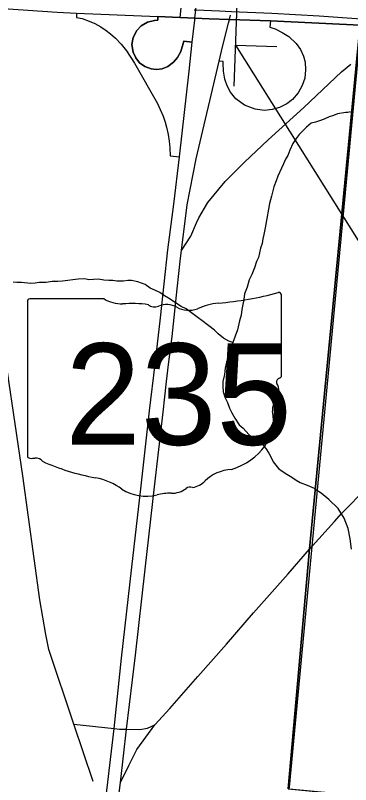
# Model space of a CAD drawing. Extents: x 0 to 1134, y 0 to 440.
# Drawn here: x 164.98 to 178.03, y 86.55 to 116.53 of the extents above; entities that cross this region are included whole.
import ezdxf

# ---------------------------------------------------------------- set-up
doc = ezdxf.new("R2010")
doc.units = 0
for name, color, linetype in [('Default', 7, 'Continuous'), ('GM_X_City_Street', 7, 'Continuous'), ('GM_X_County_Road', 7, 'Continuous'), ('GM_X_Interchange_Ramps', 7, 'Continuous'), ('GM_X_Interstate_Route', 7, 'Continuous'), ('GM_X_Minor_River', 7, 'Continuous'), ('GM_X_Section', 7, 'Continuous'), ('GM_X_State_Route', 7, 'Continuous'), ('GM_X_State_Shield', 7, 'Continuous'), ('GM_X_Township', 7, 'Continuous'), ('GM_X_Unincorporated', 7, 'Continuous'), ('SH_Cut_Line', 7, 'Continuous'), ('SH_Data', 7, 'Continuous'), ('SN_P_Signs', 7, 'Continuous')]:
    doc.layers.add(name, color=color, linetype=linetype)

msp = doc.modelspace()

# ---------------------------------------------------------------- linework, layer by layer
at = {"layer": 'Default'}
msp.add_line((178.407, 116.15), (174.912, 116.314), dxfattribs=at)
for points in [[(171.861, 115.485), (171.96, 116.342), (171.968, 116.421), (172.001, 116.741), (172.04, 117.125), (172.066, 117.375), (172.242, 119.101), (172.301, 119.629)], [(170.525, 116.484), (170.519, 116.342), (170.397, 116.325), (170.125, 116.264), (169.88, 116.124), (169.704, 115.942), (169.563, 115.669), (169.516, 115.387), (169.56, 115.089), (169.662, 114.869), (169.815, 114.682), (170.014, 114.538), (170.267, 114.444), (170.475, 114.422), (170.689, 114.448), (170.908, 114.537), (171.131, 114.706), (171.286, 114.881), (171.426, 115.119), (171.536, 115.522), (171.861, 115.485)], [(174.912, 116.314), (173.309, 116.37), (172.519, 116.397), (171.968, 116.421), (170.525, 116.484)]]:
    msp.add_lwpolyline(points, dxfattribs=at)
at = {"layer": 'GM_X_City_Street'}
msp.add_line((167.248, 88.911), (168.827, 88.739), dxfattribs=at)
for points in [[(168.007, 86.676), (167.248, 88.911), (166.287, 91.816), (166.158, 92.402), (165.932, 93.747), (165.263, 98.578), (164.666, 102.64), (164.416, 104.547), (164.318, 105.745), (164.281, 106.876), (164.269, 108.917), (164.27, 111.56), (164.379, 113.437), (164.533, 116.239)], [(168.827, 88.739), (169.028, 88.717), (169.309, 88.711), (169.82, 88.702), (170.125, 88.746), (170.406, 88.874), (170.998, 89.52), (172.088, 90.768), (173.193, 92.021), (174.253, 93.249), (175.6, 94.768), (176.433, 95.724)], [(169.067, 86.628), (169.395, 87.297), (169.701, 87.919), (170.406, 88.874)]]:
    msp.add_lwpolyline(points, dxfattribs=at)
at = {"layer": 'GM_X_County_Road'}
msp.add_lwpolyline([(176.433, 95.724), (177.162, 96.537), (177.397, 96.802), (177.691, 97.123), (177.903, 97.35), (178.443, 97.901), (178.99, 98.427), (179.464, 98.853), (179.959, 99.286), (181.696, 100.805)], dxfattribs=at)
at = {"layer": 'GM_X_Interchange_Ramps'}
msp.add_line((174.912, 116.314), (178.407, 116.15), dxfattribs=at)
for points in [[(161.879, 117.322), (161.848, 116.977), (166.609, 116.654), (167.359, 116.618), (170.525, 116.484)], [(167.359, 116.618), (167.352, 116.449), (167.584, 116.4), (167.855, 116.302), (168.066, 116.206), (168.303, 116.075), (168.51, 115.939), (168.688, 115.803), (168.877, 115.635), (169.101, 115.398), (169.303, 115.142), (169.616, 114.665), (170.509, 113.092), (170.62, 112.861), (170.729, 112.595), (170.81, 112.358), (170.864, 112.167), (170.928, 111.888), (170.971, 111.624), (170.997, 111.368), (171.003, 111.058), (171.362, 111.015)], [(171.861, 115.485), (171.536, 115.522), (171.426, 115.119), (171.286, 114.881), (171.131, 114.706), (170.908, 114.537), (170.689, 114.448), (170.475, 114.422), (170.267, 114.444), (170.014, 114.538), (169.815, 114.682), (169.662, 114.869), (169.56, 115.089), (169.516, 115.387), (169.563, 115.669), (169.704, 115.942), (169.88, 116.124), (170.125, 116.264), (170.397, 116.325), (170.519, 116.342), (170.525, 116.484)], [(170.525, 116.484), (171.968, 116.421), (172.519, 116.397), (173.309, 116.37), (174.912, 116.314)], [(174.912, 116.314), (174.887, 116.072), (175.092, 115.996), (175.364, 115.862), (175.622, 115.7), (175.916, 115.436), (176.076, 115.202), (176.194, 114.934), (176.254, 114.7), (176.278, 114.407), (176.241, 114.078), (176.149, 113.791), (175.987, 113.502), (175.767, 113.251), (175.548, 113.08), (175.256, 112.932), (174.975, 112.852), (174.677, 112.825), (174.316, 112.867), (173.903, 113.027), (173.567, 113.277), (173.35, 113.539), (173.218, 113.78), (173.134, 114.046), (173.083, 114.347), (173.063, 114.661), (173.065, 114.726), (172.906, 114.747)]]:
    msp.add_lwpolyline(points, dxfattribs=at)
at = {"layer": 'GM_X_Interstate_Route'}
msp.add_lwpolyline([(171.941, 116.743), (172.001, 116.741), (172.926, 116.702), (173.389, 116.681), (174.959, 116.608), (176.805, 116.504), (178.436, 116.392)], dxfattribs=at)
at = {"layer": 'GM_X_Minor_River'}
for points in [[(178.029, 112.765), (177.926, 112.746), (177.848, 112.739), (177.52, 112.687), (177.36, 112.619), (177.189, 112.573), (176.995, 112.482), (176.812, 112.414), (176.664, 112.368), (176.493, 112.323), (176.311, 112.163), (176.025, 111.879), (175.911, 111.731), (175.775, 111.537), (175.66, 111.275), (175.581, 111.07), (175.501, 110.922), (175.421, 110.739), (175.341, 110.569), (175.193, 110.261), (175.136, 110.079), (175.045, 109.839), (174.953, 109.486), (174.908, 109.338), (174.874, 109.19), (174.725, 108.392), (174.703, 108.244), (174.646, 107.982), (174.611, 107.823), (174.589, 107.64), (174.52, 107.458), (174.44, 107.094), (174.372, 106.934), (174.292, 106.684), (174.178, 106.433), (174.075, 106.216), (173.996, 105.932), (173.904, 105.681), (173.87, 105.453), (173.79, 105.066), (173.767, 104.849), (173.699, 104.621), (173.631, 104.268), (173.539, 104.029), (173.448, 103.778), (173.323, 103.414), (173.288, 103.266), (173.197, 103.015), (173.152, 102.776), (173.117, 102.536), (173.049, 102.263), (173.06, 102.081), (173.072, 101.853), (173.152, 101.625), (173.232, 101.443), (173.311, 101.215), (173.403, 101.032), (173.517, 100.827), (173.688, 100.576), (173.848, 100.44), (174.064, 100.189), (174.247, 100.041), (174.429, 99.927), (174.601, 99.801), (174.726, 99.653), (174.852, 99.471), (174.931, 99.3), (175.011, 99.129), (175.217, 98.867), (175.365, 98.764), (175.547, 98.65), (175.741, 98.536), (175.913, 98.411)], [(173.448, 103.778), (173.288, 103.835), (173.083, 103.949), (172.878, 104.12), (172.729, 104.257), (172.513, 104.428), (172.239, 104.633), (172.091, 104.736), (171.634, 105.089), (171.429, 105.181), (170.938, 105.511), (170.79, 105.602), (170.596, 105.728), (170.402, 105.819), (170.231, 105.899), (170.026, 106.036), (169.741, 106.138), (169.501, 106.195), (169.353, 106.195), (169.193, 106.173), (168.931, 106.173), (168.771, 106.196), (168.611, 106.196), (168.417, 106.207), (168.212, 106.242), (168.018, 106.23), (167.836, 106.219), (167.687, 106.265), (167.425, 106.242), (166.809, 106.174), (166.638, 106.151), (166.41, 106.151), (166.182, 106.117), (165.908, 106.117), (165.748, 106.095), (165.577, 106.083), (165.212, 106.118), (165.041, 106.118), (164.893, 106.129)], [(175.913, 98.411), (176.072, 98.32), (176.335, 98.217), (176.608, 98.103), (176.678, 98.04)], [(178.064, 95.722), (178.013, 96.132), (177.939, 96.532), (177.774, 96.933), (177.541, 97.312), (177.182, 97.658), (176.878, 97.902), (176.676, 98.041)]]:
    msp.add_lwpolyline(points, dxfattribs=at)
at = {"layer": 'GM_X_Section'}
msp.add_lwpolyline([(209.686, 113.866), (207.062, 83.429), (175.637, 86.374), (175.645, 86.452), (178.478, 116.514)], close=True, dxfattribs=at)
at = {"layer": 'GM_X_State_Route'}
for p, q in [((171.408, 107.069), (171.44, 107.369)), ((171.28, 105.869), (171.408, 107.069)), ((169.067, 86.628), (169.309, 88.711))]:
    msp.add_line(p, q, dxfattribs=at)
for points in [[(170.919, 107.395), (171.146, 109.167), (171.362, 111.015), (171.738, 114.358), (171.861, 115.485), (171.96, 116.342), (171.968, 116.421), (172.001, 116.741), (172.04, 117.125), (172.066, 117.375), (172.242, 119.101), (172.301, 119.629)], [(171.44, 107.369), (171.667, 109.141), (172.013, 110.937), (172.906, 114.747), (173.059, 115.349), (173.271, 116.223), (173.309, 116.37), (173.353, 116.539)], [(172.033, 108.447), (172.116, 108.641), (172.467, 109.24), (173.146, 110.055), (173.898, 110.809), (174.826, 111.673), (176.203, 112.942), (177.677, 114.329), (178.039, 114.625)], [(171.44, 107.369), (171.811, 107.922), (172.033, 108.447)], [(163.518, 57.415), (164.518, 61.155), (165.318, 64.18), (165.59, 65.219), (165.822, 66.289), (166.177, 68.396), (166.688, 72.145), (166.711, 72.31), (166.859, 73.415), (167.136, 75.508), (167.284, 76.677), (167.316, 76.954), (167.632, 79.313), (167.933, 81.667), (168.342, 84.736), (168.584, 86.646), (168.827, 88.739), (169.113, 91.48), (169.518, 95.019), (169.873, 98.192), (170.204, 101.118), (170.416, 102.939), (170.633, 104.74), (170.919, 107.395)], [(170.867, 102.258), (170.942, 102.918), (171.08, 104.009), (171.28, 105.869)], [(169.309, 88.711), (169.649, 91.597), (170.029, 94.948), (170.399, 98.156), (170.73, 101.058), (170.867, 102.258)], [(168.805, 84.571), (168.825, 84.718), (169.067, 86.628)]]:
    msp.add_lwpolyline(points, dxfattribs=at)
at = {"layer": 'GM_X_State_Shield'}
for p, q in [((175.336, 102.484), (175.336, 105.625)), ((165.448, 105.373), (165.448, 99.369)), ((168.441, 105.476), (165.545, 105.476)), ((175.335, 102.485), (175.336, 102.484))]:
    msp.add_line(p, q, dxfattribs=at)
for centre, major_axis, start_param, end_param in [((171.813, 113.661), (10.486, 0), 4.814394, 5.042369), ((175.226, 105.638), (0.11, 0), 6.141152, 7.989035), ((165.561, 105.385), (0.115, 0), 1.712693, 3.28349), ((169.131, 106.173), (1.111, 0), 4.042523, 4.731795), ((169.499, 102.105), (3.989, 0), 1.404758, 1.657858), ((170.404, 105.417), (0.321, 0), 3.836095, 5.185415), ((170.875, 104.723), (0.666, 0), 0.950623, 2.079405), ((173.151, 103.642), (2.11, 0), 1.699011, 2.107814), ((171.735, 105.674), (0.802, 0), 4.081561, 5.145723), ((175.31, 102.254), (0.17, 0), 1.883978, 3.671073), ((175.218, 102.472), (0.118, 0), 5.05454, 6.418171), ((174.226, 101.857), (1.023, 0), 5.934695, 6.695948), ((175.73, 101.17), (0.744, 0), 2.387724, 3.262537), ((172.401, 100.77), (2.623, 0), 5.101752, 6.440018), ((165.562, 99.356), (0.116, 0), 3.00124, 4.508301), ((165.58, 99.97), (0.882, 0), 4.665946, 4.897461), ((165.76, 99.023), (0.318, 0), 0.519207, 1.627899), ((169.775, 104.417), (7.572, 0), 4.195997, 4.488961), ((173.507, 97.684), (1.436, 0), 1.647645, 2.488434), ((167.518, 96.672), (2.369, 0), 0.823519, 1.323587), ((171.687, 98.787), (0.847, 0), 4.937069, 5.64225), ((170.08, 98.993), (1.503, 0), 4.026481, 4.996735), ((171.058, 98.543), (0.801, 0), 4.691044, 5.507374), ((171.783, 97.962), (0.226, 0), 1.147584, 2.315152), ((170.949, 96.917), (1.235, 0), 1.495662, 1.94098)]:
    msp.add_ellipse(centre, major_axis=major_axis, ratio=0.8, start_param=start_param, end_param=end_param, dxfattribs=at)
at = {"layer": 'GM_X_Township'}
msp.add_lwpolyline([(175.597, 86.381), (176.426, 95.74), (178.274, 114.839), (178.401, 116.166), (178.429, 116.408), (178.473, 116.876), (178.666, 119.298), (180.65, 140.913), (180.952, 146.735), (184.291, 183.936), (184.337, 184.605), (186.171, 205.401), (186.299, 206.946), (191.505, 262.177)], dxfattribs=at)
at = {"layer": 'GM_X_Unincorporated'}
msp.add_lwpolyline([(175.597, 86.381), (176.426, 95.74), (178.274, 114.839), (178.401, 116.166), (178.429, 116.408), (178.473, 116.876), (178.666, 119.298), (180.65, 140.913), (180.952, 146.735), (157.18, 148.882), (131, 151.301), (131, 60.525)], dxfattribs=at)
at = {"layer": 'SH_Cut_Line'}
for points in [[(191.505, 262.177), (186.299, 206.946), (186.171, 205.401), (184.337, 184.605), (184.291, 183.936), (180.952, 146.735), (180.65, 140.913), (178.666, 119.298), (178.473, 116.876), (178.429, 116.408), (178.401, 116.166), (178.274, 114.839), (176.426, 95.74), (175.597, 86.381), (203.056, 83.725), (223.396, 81.589), (267.348, 77.44), (270.427, 77.153), (270.873, 77.107), (271.49, 77.048), (271.82, 77.017), (277.938, 76.439), (282.056, 76.051), (335.783, 70.994)], [(175.597, 86.381), (176.426, 95.74), (178.274, 114.839), (178.401, 116.166), (178.429, 116.408), (178.473, 116.876), (178.666, 119.298), (180.65, 140.913), (180.952, 146.735), (157.18, 148.882), (131, 151.301), (131, 60.525)]]:
    msp.add_lwpolyline(points, dxfattribs=at)
at = {"layer": 'SH_Data'}
msp.add_line((173.554, 115.371), (187.512, 93.044), dxfattribs=at)
at = {"layer": 'SN_P_Signs'}
for p, q in [((171.553, 118.022), (171.375, 116.432)), ((173.499, 113.772), (173.609, 116.97)), ((173.554, 115.371), (175.153, 115.316))]:
    msp.add_line(p, q, dxfattribs=at)

# ---------------------------------------------------------------- texts
at = {"layer": 'GM_X_State_Shield'}
msp.add_text('235', height=3.9551, dxfattribs=at).set_placement((166.922, 99.792))

doc.saveas('drawing.dxf')
